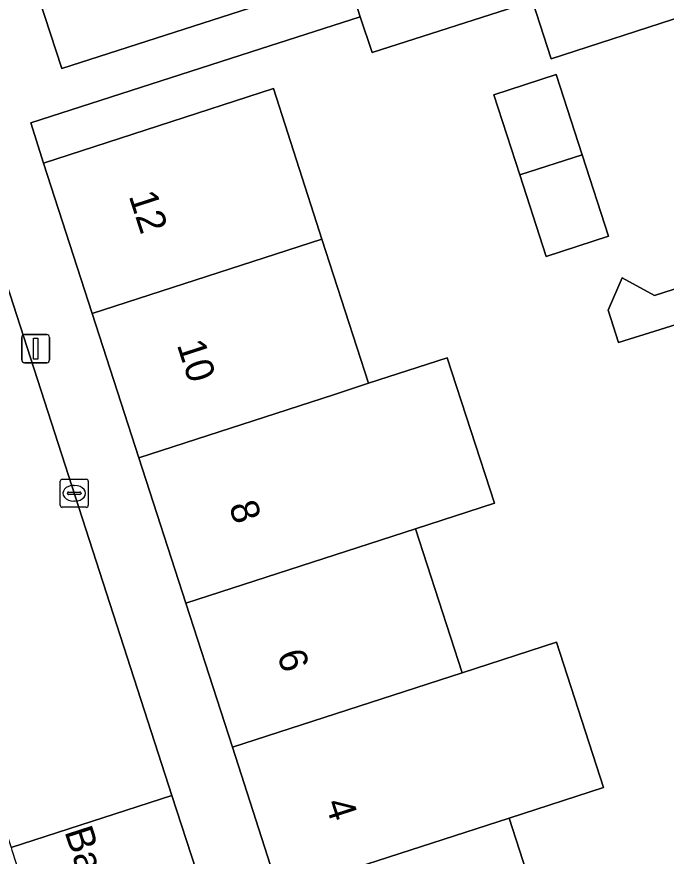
# Model space of a CAD drawing. Extents: x 159371 to 159986, y 382987 to 383597.
# Drawn here: x 159507.81 to 159530.89, y 383319.61 to 383349.44 of the extents above; entities that cross this region are included whole.
import ezdxf

# ---------------------------------------------------------------- set-up
doc = ezdxf.new("R2010")
doc.units = 0
for name, color, linetype in [('IMGEO_Erf', 7, 'Continuous'), ('IMGEO_Kolk', 7, 'Continuous'), ('IMGEO_Lichtmast', 7, 'Continuous'), ('IMGEO_Muur', 7, 'Continuous'), ('IMGEO_Openbare_ruimte_label', 7, 'Continuous'), ('IMGEO_Pand', 7, 'Continuous'), ('IMGEO_Pand_nummerreeks', 7, 'Continuous'), ('IMGEO_Parkeervlak_open', 7, 'Continuous'), ('IMGEO_Rijbaan_lokaal_open', 7, 'Continuous'), ('IMGEO_Voetpad_open', 7, 'Continuous')]:
    doc.layers.add(name, color=color, linetype=linetype)

msp = doc.modelspace()

# ---------------------------------------------------------------- linework, layer by layer
at = {"layer": 'IMGEO_Erf'}
for points in [[(159531.558, 383349.489), (159526.801, 383347.947), (159526.135, 383350.002), (159520.44, 383348.178), (159520.015, 383349.441), (159516.472, 383348.302), (159508.306, 383345.678), (159508.756, 383344.243), (159516.929, 383346.888), (159518.467, 383342.131), (159518.657, 383341.545), (159520.315, 383336.416), (159523.11, 383337.322), (159524.784, 383332.153), (159521.986, 383331.247), (159523.642, 383326.126), (159526.996, 383327.212), (159528.664, 383322.054), (159525.31, 383320.968), (159527.01, 383315.711), (159542.027, 383320.417)], [(159535.841, 383339.945), (159529.193, 383337.862), (159528.831, 383339.018), (159529.324, 383340.162), (159530.48, 383339.535), (159536.895, 383341.602)]]:
    msp.add_lwpolyline(points, dxfattribs=at)
msp.add_lwpolyline([(159526.983, 383347.386), (159527.905, 383344.541), (159528.845, 383341.64), (159526.629, 383340.922), (159525.689, 383343.823), (159524.767, 383346.668)], close=True, dxfattribs=at)
at = {"layer": 'IMGEO_Kolk'}
for p, q in [((159509.351, 383332.083), (159509.351, 383332.935)), ((159509.426, 383333.009), (159510.278, 383333.009)), ((159510.352, 383332.935), (159510.352, 383332.083)), ((159509.839, 383332.789), (159509.864, 383332.789)), ((159509.61, 383332.503), (159509.61, 383332.515)), ((159510.048, 383332.466), (159509.65, 383332.466)), ((159509.653, 383332.552), (159510.051, 383332.552)), ((159510.094, 383332.515), (159510.094, 383332.503)), ((159510.278, 383332.009), (159509.426, 383332.009)), ((159509.862, 383332.229), (159509.837, 383332.229))]:
    msp.add_line(p, q, dxfattribs=at)
for points in [[(159509.351, 383332.083), (159509.351, 383332.935)], [(159509.426, 383333.009), (159510.278, 383333.009)], [(159510.352, 383332.935), (159510.352, 383332.083)], [(159510.278, 383332.009), (159509.426, 383332.009)]]:
    msp.add_lwpolyline(points, dxfattribs=at)
for centre, radius, start, end in [((159509.428, 383332.933), 0.0765, 91.552, 178.448), ((159509.428, 383332.933), 0.0765, 91.552, 178.448), ((159510.276, 383332.933), 0.0765, 1.552, 88.448), ((159510.276, 383332.933), 0.0765, 1.552, 88.448), ((159509.65, 383332.512), 0.0403, 85.8775, 175.7526), ((159509.647, 383332.502), 0.0366, 178.938, 274.7102), ((159510.051, 383332.509), 0.043, 264.8664, 352.4533), ((159510.055, 383332.514), 0.0386, 1.7309, 96.639), ((159509.428, 383332.085), 0.0765, 181.552, 268.448), ((159509.428, 383332.085), 0.0765, 181.552, 268.448), ((159510.276, 383332.085), 0.0765, 271.552, 358.448), ((159510.276, 383332.085), 0.0765, 271.552, 358.448)]:
    msp.add_arc(centre, radius, start, end, dxfattribs=at)
for centre, major_axis, ratio, start_param, end_param in [((159509.838, 383332.509), (-0.387, 0.002), 0.722429, 4.712389, 7.853982), ((159509.863, 383332.509), (-0.39, 0.002), 0.717154, 1.570796, 4.712389)]:
    msp.add_ellipse(centre, major_axis=major_axis, ratio=ratio, start_param=start_param, end_param=end_param, dxfattribs=at)
at = {"layer": 'IMGEO_Lichtmast'}
for p, q in [((159507.984, 383337.25), (159507.984, 383338.05)), ((159507.984, 383338.05), (159507.984, 383337.25)), ((159508.084, 383338.15), (159508.874, 383338.15)), ((159508.874, 383338.15), (159508.084, 383338.15)), ((159508.974, 383338.05), (159508.974, 383337.25)), ((159508.974, 383337.25), (159508.974, 383338.05)), ((159508.874, 383337.15), (159508.084, 383337.15)), ((159508.084, 383337.15), (159508.874, 383337.15))]:
    msp.add_line(p, q, dxfattribs=at)
msp.add_lwpolyline([(159508.404, 383338.025), (159508.554, 383338.025), (159508.554, 383337.275), (159508.404, 383337.275), (159508.404, 383338.025)], dxfattribs=at)
for centre, start, end in [((159508.084, 383338.05), 90, 180), ((159508.084, 383338.05), 90, 180), ((159508.874, 383338.05), 0, 90), ((159508.874, 383338.05), 360, 90), ((159508.084, 383337.25), 180, 270), ((159508.084, 383337.25), 180, 270), ((159508.874, 383337.25), 270, 0), ((159508.874, 383337.25), 270, 0)]:
    msp.add_arc(centre, 0.1, start, end, dxfattribs=at)
at = {"layer": 'IMGEO_Muur'}
msp.add_lwpolyline([(159516.472, 383348.302), (159520.015, 383349.441)], dxfattribs=at)
at = {"layer": 'IMGEO_Pand'}
for points in [[(159530.411, 383355.56), (159524.915, 383353.767), (159526.135, 383350.002), (159526.801, 383347.947), (159531.558, 383349.489), (159532.3, 383349.729)], [(159525.689, 383343.823), (159527.905, 383344.541), (159526.983, 383347.386), (159524.767, 383346.668)], [(159510.485, 383338.898), (159518.657, 383341.545), (159518.467, 383342.131), (159516.929, 383346.888), (159508.756, 383344.243)], [(159525.689, 383343.823), (159526.629, 383340.922), (159528.845, 383341.64), (159527.905, 383344.541)], [(159510.485, 383338.898), (159512.144, 383333.769), (159519.067, 383336.012), (159520.315, 383336.416), (159518.657, 383341.545)], [(159520.315, 383336.416), (159519.067, 383336.012), (159512.144, 383333.769), (159513.815, 383328.601), (159521.986, 383331.247), (159524.784, 383332.153), (159523.11, 383337.322)], [(159513.815, 383328.601), (159515.471, 383323.48), (159523.642, 383326.126), (159521.986, 383331.247)], [(159523.642, 383326.126), (159515.471, 383323.48), (159517.14, 383318.322), (159525.31, 383320.968), (159528.664, 383322.054), (159526.996, 383327.212)], [(159525.31, 383320.968), (159517.14, 383318.322), (159519.011, 383312.536), (159523.765, 383314.086), (159527.176, 383315.198), (159527.01, 383315.711)]]:
    msp.add_lwpolyline(points, close=True, dxfattribs=at)
at = {"layer": 'IMGEO_Parkeervlak_open'}
msp.add_lwpolyline([(159508.192, 383351.347), (159509.407, 383347.607), (159518.443, 383350.513), (159517.054, 383354.822)], dxfattribs=at)
at = {"layer": 'IMGEO_Rijbaan_lokaal_open'}
for points in [[(159517.827, 383356.31), (159517.861, 383356.203), (159520.015, 383349.441), (159520.44, 383348.178), (159526.135, 383350.002), (159524.915, 383353.767), (159523.137, 383359.253), (159521.358, 383364.743), (159521.301, 383364.919), (159515.428, 383363.746), (159516.008, 383362.039), (159500, 383356.858), (159483.081, 383351.382), (159480.363, 383350.502)], [(159499.237, 383345.904), (159499.601, 383344.723), (159499.642, 383344.595), (159500, 383343.486), (159507.545, 383320.103), (159507.604, 383319.921), (159513.324, 383321.769), (159503.646, 383351.717)]]:
    msp.add_lwpolyline(points, dxfattribs=at)
msp.add_lwpolyline([(159513.324, 383321.769), (159507.604, 383319.921), (159507.635, 383319.824), (159508.463, 383317.266), (159514.182, 383319.114)], close=True, dxfattribs=at)
at = {"layer": 'IMGEO_Voetpad_open'}
for points in [[(159517.14, 383318.322), (159515.471, 383323.48), (159513.815, 383328.601), (159512.144, 383333.769), (159510.485, 383338.898), (159508.756, 383344.243), (159508.306, 383345.678), (159516.472, 383348.302), (159520.015, 383349.441), (159517.861, 383356.203)], [(159517.054, 383354.822), (159518.443, 383350.513), (159509.407, 383347.607), (159508.192, 383351.347)], [(159506.376, 383352.592), (159503.646, 383351.717), (159513.324, 383321.769), (159514.182, 383319.114), (159521.99, 383294.954)], [(159536.895, 383341.602), (159530.48, 383339.535), (159529.324, 383340.162), (159528.831, 383339.018), (159529.193, 383337.862), (159535.841, 383339.945)]]:
    msp.add_lwpolyline(points, dxfattribs=at)

# ---------------------------------------------------------------- texts
at = {"layer": 'IMGEO_Openbare_ruimte_label'}
msp.add_text('Barkstraat', height=1, rotation=287.9279, dxfattribs=at).set_placement((159509.498, 383320.49))
at = {"layer": 'IMGEO_Pand_nummerreeks'}
for s, rotation, p in [('12', 287.9228, (159511.782, 383343.078)), ('10', 287.9228, (159513.492, 383337.789)), ('8', 287.9219, (159515.343, 383332.065)), ('6', 287.9228, (159517.05, 383326.785)), ('4', 287.9219, (159518.761, 383321.5))]:
    msp.add_text(s, height=1, rotation=rotation, dxfattribs=at).set_placement(p)

doc.saveas('drawing.dxf')
